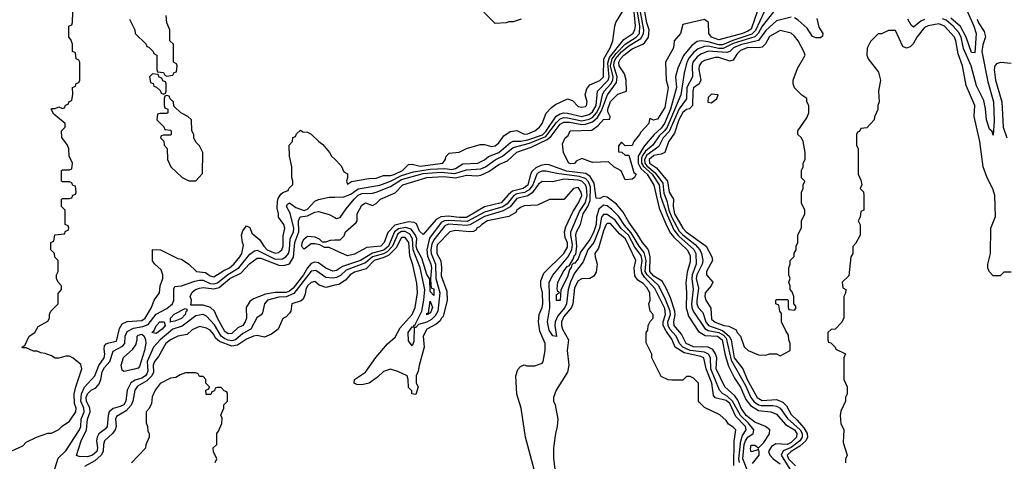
# Model space of a CAD drawing. Header units: inches. Extents: x 2380053 to 2584298, y 380219 to 546618.
# Tile 619 of 656: x 2528253 to 2533713, y 446856 to 449307. Entities that reach past the tile are written whole.
import ezdxf

# ---------------------------------------------------------------- set-up
doc = ezdxf.new("R2010")
doc.units = ezdxf.units.IN
doc.header["$MEASUREMENT"] = 0
doc.layers.add('C5424', color=7, linetype='Continuous')
doc.layers.add('C5434', color=7, linetype='Continuous')

msp = doc.modelspace()

# ---------------------------------------------------------------- linework, layer by layer
at = {"layer": 'C5424', "color": 2}
for points, elevation in [([(2528210, 446914), (2528270, 446942), (2528290, 446962), (2528346, 446990), (2528410, 447012), (2528430, 447012), (2528470, 447032), (2528488.9, 447051.1), (2528530, 447078), (2528565.2, 447130), (2528566, 447150), (2528556.9, 447176.9), (2528556.3, 447230), (2528564.5, 447270), (2528597.2, 447370), (2528592.7, 447392.7), (2528550, 447429.2), (2528530, 447439.3), (2528510, 447439.3), (2528470, 447428), (2528450, 447428.7), (2528430, 447442), (2528394, 447454), (2528370, 447458), (2528350, 447468), (2528330, 447468), (2528290, 447486), (2528270, 447486), (2528266, 447490), (2528282, 447498), (2528306, 447550), (2528338, 447570), (2528356.4, 447603.6), (2528410, 447634), (2528418, 447650), (2528418, 447670), (2528426, 447690), (2528466, 447730), (2528467.3, 447787.3), (2528486, 447810), (2528486, 447830), (2528466, 447850), (2528458, 447870), (2528458, 447890), (2528466, 447910), (2528466, 447970), (2528448.4, 447988.4), (2528446, 448010), (2528426, 448030), (2528426, 448070), (2528442, 448078), (2528447.3, 448112.7), (2528502, 448118), (2528507.3, 448132.7), (2528522, 448138), (2528526, 448150), (2528522, 448162), (2528506, 448170), (2528506, 448250), (2528486, 448270), (2528486, 448310), (2528490, 448314), (2528530, 448314), (2528542, 448318), (2528547.3, 448332.7), (2528562, 448338), (2528566, 448350), (2528562, 448382), (2528547.3, 448387.3), (2528542, 448402), (2528530, 448406), (2528490, 448406), (2528486, 448410), (2528486, 448470), (2528490, 448474), (2528530, 448474), (2528542, 448478), (2528546, 448510), (2528528.4, 448548.4), (2528526, 448590), (2528518, 448610), (2528487.3, 448652.7), (2528486, 448690), (2528506, 448710), (2528506, 448730), (2528443.1, 448783.1), (2528428, 448810), (2528430, 448814), (2528450, 448814), (2528470, 448822), (2528490, 448814), (2528502, 448818), (2528507.3, 448832.7), (2528522, 448838), (2528527.3, 448852.7), (2528542, 448858), (2528547.3, 448892.7), (2528546, 448930), (2528562, 448938), (2528567.3, 448952.7), (2528582, 448958), (2528586, 448970), (2528586, 449070), (2528582, 449082), (2528566, 449090), (2528562, 449122), (2528546, 449130), (2528546, 449170), (2528536.4, 449196.4), (2528526, 449210), (2528526, 449270), (2528542, 449278), (2528546, 449290), (2528547.3, 449347.3)], 34), ([(2528862, 449310), (2528892, 449250), (2528894, 449230), (2528954, 449170), (2528958, 449158), (2528970, 449154), (2528994, 449130), (2528998, 449118), (2529014, 449110), (2529014, 449030), (2529018, 449018), (2529050, 449014), (2529058, 448998), (2529070, 448994), (2529102, 448998), (2529110, 449014), (2529122, 449018), (2529126, 449050), (2529122, 449062), (2529106, 449070), (2529106, 449170), (2529086, 449190), (2529086, 449250), (2529068.4, 449288.4), (2529066, 449330)], 34), ([(2528440.4, 446790), (2528467.4, 446872.6), (2528510, 446914), (2528585.8, 447030), (2528592.2, 447050), (2528594.8, 447090), (2528611.3, 447130), (2528609, 447150), (2528593.2, 447190), (2528596.3, 447230), (2528613.1, 447266.9), (2528669.7, 447330), (2528691.7, 447388.3), (2528721, 447430), (2528726, 447450), (2528721.1, 447478.9), (2528723.3, 447496.7), (2528732.7, 447507.3), (2528746.7, 447513.3), (2528790, 447523.1), (2528807.1, 447592.9), (2528821.4, 447618.6), (2528850, 447632.4), (2528930, 447637), (2528949.5, 447650), (2528983.7, 447710), (2528999.3, 447750), (2529029.2, 447790), (2529032.7, 447830), (2529047.3, 447870), (2529047.6, 447890), (2529038.3, 447918.3), (2529002, 447950), (2528990, 447968), (2528988.9, 448031.1), (2529034, 448030), (2529130, 447982), (2529150, 447978), (2529192, 447950), (2529234, 447910), (2529282.8, 447902.8), (2529310, 447885.3), (2529330, 447880.4), (2529384.6, 447915.4), (2529416.9, 447930), (2529440.5, 447950), (2529473.3, 447990), (2529484.2, 448010), (2529494.6, 448054.6), (2529488, 448070), (2529484, 448110), (2529490, 448134), (2529510, 448162), (2529530, 448154), (2529541.4, 448121.4), (2529584.7, 448084.7), (2529606.7, 448050), (2529626, 448030), (2529670, 448011.8), (2529690, 448015.3), (2529698.2, 448021.8), (2529707.6, 448030), (2529714.5, 448050), (2529713.5, 448106.5), (2529723.7, 448150), (2529717.2, 448170), (2529688.7, 448210), (2529688.7, 448230), (2529680.1, 448260.1), (2529682.5, 448297.5), (2529686.3, 448313.7), (2529702, 448338), (2529712.9, 448347.1), (2529742, 448358), (2529746, 448370), (2529767.3, 448392.7), (2529768, 448410), (2529762, 448430), (2529762, 448490), (2529748.7, 448550), (2529748, 448610), (2529766, 448630), (2529767.3, 448652.7), (2529782, 448658), (2529787.3, 448672.7), (2529810, 448694), (2529823.6, 448683.6), (2529850, 448682), (2529870, 448672), (2529912, 448630), (2529934.4, 448614.4), (2529972, 448570), (2529982, 448550), (2530000, 448531.6)], 30), ([(2530000, 447873.5), (2529990, 447871.5), (2529950, 447875.8), (2529894.8, 447914.8), (2529870, 447911.6), (2529772.7, 447787.3), (2529731.2, 447768.8), (2529690, 447767.4), (2529626.7, 447750), (2529610.3, 447730), (2529599.5, 447680.5), (2529591.7, 447668.3), (2529568.8, 447651.2), (2529534.3, 447590), (2529490, 447565), (2529450, 447529.8), (2529430, 447524.3), (2529410, 447528), (2529390, 447535.4), (2529370, 447549.8), (2529333, 447613), (2529290, 447662), (2529270, 447670.9), (2529230, 447662.4), (2529153.5, 447606.5), (2529102.6, 447590), (2529032.8, 447530), (2528994.9, 447490), (2528960.9, 447410), (2528964.2, 447355.8), (2528958.3, 447341.7), (2528950, 447329.8), (2528930, 447317.7), (2528893, 447307), (2528869.3, 447290.7), (2528850.1, 447249.9), (2528841.8, 447190), (2528831.4, 447170), (2528810, 447159.3), (2528771, 447149), (2528750.3, 447130), (2528743.6, 447110), (2528738.3, 447050), (2528730, 447036.2), (2528691.4, 447008.6), (2528682, 446990), (2528679.6, 446970), (2528684, 446930), (2528680.3, 446910), (2528656.4, 446890), (2528630, 446880.5), (2528583.2, 446883.2), (2528569, 446889), (2528594, 446970), (2528623.5, 447030), (2528629.8, 447090), (2528644.8, 447130), (2528643.1, 447150), (2528622.9, 447190), (2528621.1, 447210), (2528629.3, 447230.7), (2528650, 447250.3), (2528675.5, 447264.5), (2528694.8, 447285.2), (2528703.8, 447310), (2528710, 447352.7), (2528722.9, 447377.1), (2528753.5, 447410), (2528772.5, 447467.5), (2528824.2, 447495.8), (2528837.2, 447510), (2528837.8, 447550), (2528850, 447576.5), (2528885.2, 447594.8), (2528936.1, 447603.9), (2528965.4, 447614.6), (2529010, 447672.4), (2529070, 447703.7), (2529101.3, 447730), (2529108.3, 447750), (2529107.2, 447812.8), (2529113.6, 447826.4), (2529150, 447829.1), (2529224.2, 447855.8), (2529250, 447860.5), (2529270, 447860.2), (2529310, 447843.2), (2529330, 447840.5), (2529350, 447847.2), (2529406.6, 447893.4), (2529467.7, 447930), (2529530, 448006.3), (2529555.3, 448024.7), (2529570, 448027.3), (2529670, 447978.4), (2529710, 447979.7), (2529729.9, 447990.1), (2529743.8, 448010), (2529749.8, 448030), (2529753.8, 448090), (2529770.6, 448130), (2529773.3, 448150), (2529753, 448233), (2529733.6, 448270), (2529737.5, 448282.5), (2529748.7, 448290), (2529784, 448264), (2529830, 448247), (2529850, 448254.9), (2529890, 448298.7), (2529910, 448308.7), (2529970, 448322), (2530000, 448322.3)], 26), ([(2530000, 447913.1), (2529990, 447911.6), (2529950, 447927.8), (2529910, 447956.9), (2529890, 447961.1), (2529870, 447954.3), (2529850, 447929.7), (2529827.8, 447890), (2529770, 447816.8), (2529750, 447800.2), (2529730, 447792.1), (2529670, 447793.2), (2529616.8, 447783.2), (2529550, 447757.6), (2529530, 447742.9), (2529508.8, 447710), (2529510.2, 447650), (2529503.1, 447630), (2529490.3, 447610), (2529463.4, 447596.6), (2529430, 447564.7), (2529410, 447564), (2529390, 447576.2), (2529349.7, 447650), (2529333.3, 447690), (2529312, 447710), (2529270, 447722.6), (2529203.1, 447723.1), (2529205.2, 447750), (2529199, 447770), (2529210, 447794.8), (2529229, 447810), (2529250, 447817.1), (2529270, 447820.3), (2529330, 447813.5), (2529359.3, 447820.7), (2529417.7, 447870), (2529479.2, 447900.8), (2529530, 447952.8), (2529570, 447983.7), (2529590, 447983.6), (2529690, 447943.5), (2529717.4, 447942.6), (2529750, 447951.7), (2529771.9, 447988.1), (2529778.8, 448070), (2529801, 448130), (2529799.2, 448190), (2529807.7, 448212.3), (2529850, 448217.2), (2529890, 448238.3), (2529910, 448242), (2529970, 448225.5), (2530000, 448208.6)], 22), ([(2530000, 448028), (2529970, 448042), (2529943.1, 448043.1), (2529918, 448058), (2529890, 448062), (2529870, 448062), (2529830, 448034), (2529821.5, 448041.5), (2529817.2, 448050), (2529819.5, 448070), (2529830, 448090.7), (2529850, 448106), (2529890, 448102), (2529914, 448090), (2529930, 448074), (2529950, 448074), (2529976.4, 448083.6), (2530000, 448084.1)], 18), ([(2530000, 447832.5), (2529950, 447820.9), (2529913.3, 447833.3), (2529890, 447854), (2529870, 447849), (2529850, 447829), (2529839.1, 447810), (2529836.8, 447783.2), (2529824.5, 447755.5), (2529813.4, 447746.6), (2529762, 447730), (2529756, 447690), (2529750, 447678), (2529730, 447658), (2529711.6, 447648.4), (2529686.8, 447590), (2529650, 447560.9), (2529610, 447545.2), (2529570, 447553.6), (2529550, 447549.6), (2529510, 447533.5), (2529460.2, 447499.8), (2529430, 447495.2), (2529360.3, 447520.3), (2529339.3, 447539.3), (2529330, 447559.5), (2529310, 447582.9), (2529290, 447594), (2529250, 447604), (2529210, 447585.2), (2529181.1, 447558.9), (2529130, 447549.5), (2529090, 447529.7), (2529064, 447510), (2529022.6, 447437.4), (2529000.3, 447410), (2528994, 447390), (2528995.4, 447350), (2528985.4, 447330), (2528958.3, 447301.7), (2528907, 447273), (2528891.7, 447250), (2528880.7, 447190), (2528872.2, 447167.8), (2528843.4, 447136.6), (2528790, 447103.7), (2528784.7, 447090), (2528787.8, 447050), (2528783.1, 447030), (2528768.8, 447010), (2528724.4, 446970), (2528718.2, 446950), (2528715.4, 446910), (2528704.7, 446890), (2528670, 446859.3), (2528613, 446827)], 30), ([(2529338, 446850), (2529346, 446870), (2529328.4, 446908.4), (2529326, 446930), (2529346, 446950), (2529346, 447010), (2529356.4, 447023.6), (2529374.6, 447065.4), (2529375.3, 447095.3), (2529368, 447112), (2529386, 447150), (2529386, 447170), (2529406, 447190), (2529406, 447230), (2529402, 447242), (2529387.3, 447247.3), (2529370, 447266), (2529350, 447266), (2529338, 447262), (2529332.7, 447247.3), (2529318, 447242), (2529312.7, 447227.3), (2529287.3, 447227.3), (2529286, 447250), (2529302, 447258), (2529306, 447270), (2529286, 447290), (2529286, 447310), (2529270, 447326), (2529250, 447326), (2529242, 447342), (2529230, 447346), (2529172.7, 447347.3), (2529143.6, 447336.4), (2529119.6, 447320.4), (2529090, 447318), (2529031.6, 447288.4), (2529004.7, 447250), (2528987.1, 447212.9), (2528983.6, 447176.4), (2528971.6, 447148.4), (2528954, 447130), (2528954, 447070), (2528962, 447050), (2528963.6, 447023.6), (2528972, 447010), (2528972, 446990), (2528952.7, 446947.3), (2528951.6, 446928.4), (2528872.7, 446847.3)], 34)]:
    msp.add_lwpolyline(points, dxfattribs=dict(at, elevation=elevation))
for points, elevation in [([(2528990, 449006), (2528974, 448990), (2528978, 448958), (2528992.7, 448952.7), (2528998, 448938), (2529012.7, 448932.7), (2529032.7, 448912.7), (2529038, 448898), (2529050, 448894), (2529062, 448898), (2529066, 448910), (2529066, 448950), (2529062, 448962), (2529047.3, 448967.3), (2529042, 448982), (2529027.3, 448987.3), (2529022, 449002)], 34), ([(2529070, 448886), (2529058, 448882), (2529054, 448870), (2529054, 448830), (2529058, 448818), (2529074, 448810), (2529074, 448790), (2529070, 448786), (2529030, 448786), (2529018, 448782), (2529014, 448750), (2529052.7, 448712.7), (2529058, 448698), (2529090, 448694), (2529094, 448690), (2529094, 448670), (2529090, 448666), (2529050, 448666), (2529038, 448662), (2529034, 448650), (2529052.7, 448632.7), (2529054, 448610), (2529071.6, 448591.6), (2529072, 448530), (2529092, 448490), (2529154, 448430), (2529191.6, 448411.6), (2529230, 448412), (2529267.3, 448452.7), (2529268, 448570), (2529250, 448606), (2529230, 448626), (2529218, 448650), (2529218, 448670), (2529208, 448690), (2529206, 448750), (2529186, 448770), (2529146, 448790), (2529107.3, 448827.3), (2529106, 448850), (2529087.3, 448867.3), (2529082, 448882)], 34), ([(2529090, 447629.7), (2529086, 447630), (2529089.2, 447630.8), (2529089.6, 447650), (2529110, 447671.8), (2529170, 447704.7), (2529179.8, 447699.8), (2529181, 447690), (2529174.6, 447685.4), (2529170.4, 447670), (2529150, 447648.5), (2529112.9, 447632.9)], 22), ([(2529010, 447564.7), (2528985.2, 447570), (2528998.9, 447581.1), (2529010, 447606.8), (2529029.6, 447630), (2529054, 447630), (2529059.1, 447610), (2529043, 447590)], 22), ([(2528830, 447354), (2528820.9, 447360.9), (2528815.1, 447390), (2528828, 447432), (2528880.9, 447479.1), (2528897.2, 447502.8), (2528905.1, 447530), (2528905.1, 447550), (2528910, 447555.5), (2528930, 447560.7), (2528942.8, 447550), (2528950.5, 447530.5), (2528951.9, 447511.9), (2528944.6, 447470), (2528917.7, 447382.3), (2528910, 447372.7), (2528890, 447367)], 22)]:
    msp.add_lwpolyline(points, close=True, dxfattribs=dict(at, elevation=elevation))
at = {"layer": 'C5434', "color": 2}
for points, elevation in [([(2530000, 448531.6), (2530035.3, 448495.3), (2530050, 448462), (2530070, 448452), (2530071.6, 448428.4), (2530066, 448410), (2530070, 448394), (2530092.3, 448407.7), (2530190, 448425.3), (2530230, 448427.4), (2530270, 448441.7), (2530310, 448442.2), (2530330, 448447.2), (2530375.8, 448470), (2530410, 448503.1), (2530430, 448504.9), (2530473.1, 448493.1), (2530599, 448510), (2530611.9, 448528.1), (2530617.2, 448550), (2530635.1, 448564.9), (2530690, 448571.3), (2530730, 448591.3), (2530806.3, 448613.7), (2530830, 448613.4), (2530870, 448602), (2530890, 448605.7), (2530910, 448623), (2530937.1, 448662.9), (2530973.3, 448686.7), (2531010, 448690.7), (2531050, 448670.7), (2531070, 448673), (2531109, 448690), (2531135.1, 448710), (2531150, 448731.3), (2531171.9, 448788.1), (2531201.6, 448818.4), (2531224.8, 448835.2), (2531290, 448866.8), (2531318, 448858), (2531350, 448824.9), (2531370, 448820.5), (2531390, 448825.5), (2531396, 448830), (2531399.3, 448850), (2531389.2, 448890), (2531397.6, 448922.4), (2531415.3, 448944.7), (2531470, 448969.1), (2531490.8, 448990), (2531491.7, 449090), (2531527.6, 449150), (2531542.7, 449190), (2531552.3, 449270), (2531559.3, 449290), (2531619, 449390)], 30), ([(2532441, 449359), (2532370, 449271.1), (2532348.8, 449230), (2532329.2, 449210.8), (2532210, 449173.6), (2532153.2, 449146.8), (2532130, 449147.2), (2532070, 449159.3), (2532050, 449157.3), (2532014.6, 449145.4), (2531990, 449125.3), (2531965.4, 449094.6), (2531953.2, 449070), (2531938.5, 449010), (2531918.4, 448890), (2531842.5, 448710), (2531828.6, 448690), (2531798.8, 448661.2), (2531763.2, 448610), (2531723.4, 448576.6), (2531706.3, 448553.7), (2531701.5, 448538.5), (2531701.8, 448510), (2531711.9, 448491.9), (2531760.4, 448450), (2531799.8, 448390), (2531807.2, 448327.2), (2531843.3, 448223.3), (2531881.2, 448141.2), (2531907.1, 448107.1), (2531991.7, 448031.7), (2532003.2, 448010), (2532003.5, 447950), (2531981.6, 447890), (2531979.2, 447870), (2531987, 447810), (2531978.4, 447730), (2531980.2, 447710), (2531988.4, 447690), (2532052.2, 447592.2), (2532070, 447581.5), (2532130.4, 447570.4), (2532155.9, 447555.9), (2532170, 447538.8), (2532197.5, 447417.5), (2532276.9, 447276.9), (2532307.8, 447210), (2532325.8, 447185.8), (2532349.6, 447169.6), (2532365.4, 447165.4), (2532430, 447165.5), (2532450, 447161.8), (2532470, 447151.1), (2532510, 447093.2), (2532580.4, 447030), (2532591.4, 447010), (2532592.7, 446990), (2532579.4, 446970), (2532530, 446931.7), (2532486.2, 446913.8), (2532475.8, 446890), (2532576, 446730)], 22), ([(2533503.6, 449363.6), (2533543.5, 449270), (2533557.1, 449230), (2533550, 449122), (2533530, 449125.1), (2533501.4, 449210), (2533470, 449268.5), (2533415.4, 449315.4)], 22), ([(2530000, 448084.1), (2530030, 448084.7), (2530052.3, 448107.7), (2530059, 448130), (2530119.5, 448180.5), (2530125.2, 448190), (2530124.5, 448230), (2530150, 448277.3), (2530170, 448290.5), (2530210, 448276), (2530230, 448286.8), (2530254, 448310), (2530334.9, 448345.1), (2530377, 448390), (2530510, 448430.9), (2530603.8, 448436.2), (2530670, 448429.2), (2530730, 448442.9), (2530790, 448440.3), (2530810, 448444), (2530855.4, 448464.6), (2530910, 448503.2), (2530957.4, 448522.6), (2531010, 448572.1), (2531090, 448599), (2531178.8, 448641.2), (2531199.4, 448660.6), (2531250, 448727.3), (2531270, 448738.4), (2531302.1, 448737.9), (2531370, 448724.7), (2531390, 448726.1), (2531430, 448739.8), (2531457, 448763), (2531479.3, 448800.7), (2531512.3, 448890), (2531562.1, 448957.9), (2531565.3, 448990), (2531546.9, 449050), (2531548.7, 449070), (2531557.1, 449090), (2531590, 449128.2), (2531630, 449162.2), (2531698.1, 449201.9), (2531712.8, 449227.2), (2531713.9, 449250), (2531696, 449350)], 18), ([(2530000, 448322.3), (2530050, 448322.8), (2530090, 448339.2), (2530130, 448368.6), (2530250, 448387.8), (2530310, 448410.1), (2530370, 448441.4), (2530437, 448463), (2530530, 448477.8), (2530610, 448480.7), (2530650, 448476), (2530670, 448481.6), (2530710, 448506.9), (2530792.7, 448510), (2530830, 448528.9), (2530853.2, 448546.8), (2530910, 448570.2), (2530974.1, 448625.9), (2530990, 448632.3), (2531032.8, 448632.8), (2531070, 448639.3), (2531151.6, 448668.4), (2531170, 448685.8), (2531228.7, 448771.3), (2531250, 448784.6), (2531270, 448789.4), (2531290, 448787.9), (2531370, 448769.5), (2531410, 448780.2), (2531430, 448794.7), (2531449.8, 448830), (2531457.8, 448910), (2531516.1, 448970), (2531521.3, 448990), (2531514.4, 449065.6), (2531523.5, 449096.5), (2531603.6, 449196.4), (2531652.2, 449230), (2531664, 449250), (2531667.1, 449272.9), (2531660.4, 449350)], 26), ([(2530000, 448208.6), (2530010, 448203), (2530030, 448208), (2530062.7, 448257.3), (2530108.4, 448310), (2530130, 448332.3), (2530150, 448342.9), (2530210, 448343.8), (2530230, 448349.2), (2530310, 448381), (2530370, 448419.8), (2530490, 448452.9), (2530590, 448460.6), (2530666.7, 448453.3), (2530730, 448474.2), (2530810, 448479.4), (2530836.9, 448490), (2530890, 448528.4), (2530930.4, 448549.6), (2530990, 448597.8), (2531079.4, 448620.6), (2531170, 448658.2), (2531230, 448736.8), (2531250, 448755.9), (2531270, 448762.9), (2531290, 448761.9), (2531370, 448745.6), (2531410, 448754.2), (2531430, 448764.2), (2531451.3, 448788.7), (2531471.3, 448828.7), (2531484.7, 448890), (2531494.3, 448910), (2531530.5, 448950), (2531541.3, 448970), (2531543.1, 448990), (2531529.9, 449050), (2531538.8, 449090), (2531560.3, 449119.7), (2531609.9, 449170.1), (2531671.4, 449208.6), (2531689.8, 449230), (2531691.8, 449270), (2531679.1, 449350)], 22), ([(2531034, 449310), (2530990, 449295.3), (2530965.4, 449294.6), (2530950, 449288.7), (2530890, 449286), (2530827.3, 449347.3)], 30), ([(2532344.6, 449355.4), (2532310, 449254.3), (2532290, 449242.2), (2532261.6, 449230), (2532130, 449195.1), (2532089.6, 449210), (2532074.5, 449230), (2532072.3, 449290), (2532050, 449307), (2531930, 449279), (2531917.3, 449230), (2531882.8, 449190), (2531879.1, 449150), (2531833.4, 449070), (2531837.6, 448970), (2531848.2, 448930), (2531830, 448819.3), (2531790, 448755.3), (2531768.4, 448748.4), (2531750, 448758), (2531745.4, 448754.6), (2531742, 448730), (2531696.8, 448683.2), (2531690, 448668.7), (2531658, 448630), (2531650, 448608), (2531610, 448606), (2531590, 448626), (2531572.7, 448607.3), (2531574, 448574), (2531592, 448572), (2531610, 448554), (2531630, 448554), (2531658, 448458), (2531670.7, 448450), (2531662, 448430), (2531650, 448422), (2531610, 448418), (2531588.4, 448468.4), (2531548, 448490), (2531518, 448518), (2531430, 448514), (2531370, 448535.3), (2531338, 448522), (2531330, 448509.2), (2531310, 448506), (2531298, 448510), (2531268.4, 448568.4), (2531263.1, 448616.9), (2531278, 448650), (2531295.3, 448664.7), (2531306, 448690), (2531426.3, 448693.7), (2531460.5, 448719.5), (2531490, 448753.4), (2531526, 448754), (2531528, 448770), (2531515.1, 448795.1), (2531515.1, 448810), (2531530, 448852.2), (2531570, 448893.4), (2531618, 448910), (2531615.3, 448970), (2531606.2, 449006.2), (2531576.9, 449050), (2531575.4, 449070), (2531584.1, 449090), (2531603.1, 449110), (2531650, 449144.6), (2531709.2, 449170.8), (2531720.3, 449179.7), (2531739.2, 449210), (2531743.1, 449250), (2531730, 449289.4), (2531720.3, 449350)], 14), ([(2532381.6, 449350), (2532333.4, 449246.6), (2532313.3, 449226.7), (2532208.1, 449191.9), (2532150, 449166.4), (2532130, 449166.1), (2532070, 449184.1), (2532031.1, 449188.9), (2532010, 449185.1), (2531977.9, 449162.1), (2531933.1, 449106.9), (2531903.1, 449036.9), (2531890.2, 448990), (2531895, 448930), (2531861.5, 448810), (2531828.5, 448730), (2531810, 448703.7), (2531771.1, 448670), (2531716.1, 448603.9), (2531683, 448550), (2531682.5, 448510), (2531691.1, 448491.1), (2531699, 448479), (2531733.2, 448450), (2531770, 448388), (2531799.9, 448259.9), (2531841.6, 448161.6), (2531862.1, 448122.1), (2531879.6, 448099.6), (2531953.8, 448030), (2531970, 447998.8), (2531970, 447962), (2531955.1, 447904.9), (2531947.1, 447847.1), (2531951.2, 447790), (2531948.1, 447708.1), (2531961.3, 447661.3), (2532016.4, 447576.4), (2532054.2, 447554.2), (2532122, 447550), (2532147.6, 447530), (2532164.2, 447444.2), (2532183.9, 447383.9), (2532216.7, 447316.7), (2532250, 447267.7), (2532278.9, 447198.9), (2532305, 447165), (2532350, 447138.8), (2532418, 447130), (2532450, 447117), (2532499.7, 447059.7), (2532548.5, 447030), (2532561.8, 447010), (2532559.6, 446990), (2532530, 446960.4), (2532509.1, 446949.1), (2532446.6, 446953.4), (2532422.6, 446937.4), (2532404.7, 446910), (2532413, 446890), (2532430.3, 446870.3), (2532470, 446842.4)], 18), ([(2532530, 449320.7), (2532450, 449300.4), (2532390, 449246.4), (2532349.5, 449190.5), (2532250, 449166.1), (2532211.7, 449150), (2532190, 449130.8), (2532175, 449125), (2532070, 449132.1), (2532030, 449115), (2532010, 449100.4), (2531985.8, 449070), (2531981.1, 449050), (2531983.6, 448990), (2531953.1, 448930), (2531950, 448867.6), (2531910, 448812.4), (2531853.6, 448686.4), (2531821.1, 448650), (2531796.9, 448603.1), (2531730, 448554.9), (2531718.3, 448530), (2531720.3, 448510), (2531730, 448496.3), (2531777.4, 448457.4), (2531819.4, 448399.4), (2531824.7, 448344.7), (2531841.5, 448301.5), (2531853.4, 448250), (2531869.4, 448209.4), (2531910, 448133.2), (2531930, 448112.3), (2531998.4, 448058.4), (2532024.3, 448030), (2532033.8, 448010), (2532041.1, 447970), (2532037.5, 447950), (2532007.5, 447890), (2532004.8, 447870), (2532016.4, 447816.4), (2532008.6, 447748.6), (2532008.6, 447730), (2532016, 447710), (2532040.8, 447680.8), (2532058.6, 447630), (2532072.4, 447610), (2532150, 447581.7), (2532187.1, 447550), (2532197.5, 447530), (2532215, 447430), (2532263.6, 447370), (2532287.6, 447310), (2532342.4, 447210), (2532370, 447193.8), (2532450, 447199), (2532484.2, 447184.2), (2532504.2, 447164.2), (2532530, 447115.8), (2532564.5, 447084.5), (2532601.5, 447041.5), (2532618.9, 447010), (2532621.5, 446990), (2532611.4, 446970), (2532579.6, 446940.4), (2532530.3, 446910), (2532508.5, 446890), (2532515.9, 446870), (2532554.2, 446830)], 26), ([(2532673.8, 449313.8), (2532685.2, 449265.2), (2532706, 449230), (2532704.7, 449215.3), (2532694.4, 449205.6), (2532670, 449206), (2532650, 449214), (2532618.9, 449258.9), (2532570, 449304.5), (2532550, 449317.6)], 26), ([(2533270, 449307), (2533250, 449297.7), (2533210, 449265.6), (2533196.6, 449276.6), (2533178.4, 449310)], 26), ([(2533562.8, 449310), (2533570, 449288.2), (2533600.5, 449240.5), (2533608.3, 449211.7), (2533592.8, 449167.2), (2533587.9, 449130), (2533620.9, 448960.9), (2533653.2, 448850), (2533656.9, 448743.1), (2533650, 448666), (2533645.6, 448685.6), (2533630, 448699), (2533614, 448750), (2533608.3, 448811.7), (2533598.4, 448858.4), (2533558.6, 448938.6), (2533528.9, 449050), (2533487.3, 449147.3), (2533473.2, 449210), (2533457.9, 449237.9), (2533429.8, 449270), (2533390, 449303), (2533370, 449310.9)], 26), ([(2533750, 447906), (2533710, 447906), (2533690, 447886), (2533650, 447886), (2533628.4, 447908.4), (2533622, 447930), (2533622, 447950), (2533635.3, 448010), (2533638, 448150), (2533664.7, 448215.3), (2533659.5, 448330), (2533650, 448362), (2533614.9, 448434.9), (2533595.1, 448490), (2533576.2, 448630), (2533545.1, 448770), (2533549.4, 448830), (2533500.8, 448940.8), (2533481.6, 449050), (2533456.4, 449116.4), (2533444, 449190), (2533436.4, 449210), (2533381.6, 449270), (2533350, 449283.1), (2533290, 449272.8), (2533270, 449263.5), (2533227.2, 449210), (2533207, 449173), (2533190, 449156), (2533170, 449149), (2533150, 449158), (2533110, 449246), (2533070, 449246), (2533031.6, 449228.4), (2533012.7, 449227.3), (2532970, 449186), (2532951.6, 449148.4), (2532951.3, 449110), (2532958, 449090), (2533014.4, 449014.4), (2533026, 448970), (2533016, 448910), (2533018, 448850), (2533011.3, 448830), (2533011.1, 448808.9), (2532992.7, 448767.3), (2532992, 448750), (2532950, 448706), (2532918, 448702), (2532910, 448686), (2532898, 448682), (2532894, 448670), (2532894, 448610), (2532902, 448590), (2532902, 448450), (2532916.9, 448416.9), (2532922, 448390), (2532914, 448370), (2532931.3, 448351.3), (2532934, 448330), (2532934, 448250), (2532918, 448242), (2532914, 448210), (2532902, 448190), (2532912.7, 448167.3), (2532914, 448110), (2532890, 448066), (2532872.7, 448047.3), (2532872, 448010), (2532862, 447990), (2532850, 447886), (2532814, 447850), (2532818, 447818), (2532834, 447810), (2532831.6, 447788.4), (2532822, 447770), (2532822, 447650), (2532810, 447626), (2532774, 447590), (2532752.7, 447587.3), (2532734, 447570), (2532734, 447530), (2532738, 447518), (2532750, 447514), (2532774, 447490), (2532778, 447478), (2532831.6, 447451.6), (2532822, 447430), (2532822, 447310), (2532842, 447270), (2532842, 447230), (2532832, 447210), (2532832, 447190), (2532805.4, 447134.6), (2532802, 447110), (2532805.4, 447065.4), (2532822, 447030), (2532819.6, 446959.6), (2532842, 446890), (2532832.7, 446867.3), (2532831.6, 446848.4)], 30), ([(2533750, 449064), (2533691.1, 449068.9), (2533670, 449062), (2533661, 449050), (2533657.3, 449030), (2533663.7, 448970), (2533699.5, 448850), (2533706.3, 448710), (2533726.7, 448650)], 30), ([(2532315.6, 446844.4), (2532352.7, 446890), (2532354, 446910), (2532350, 446926), (2532342, 446918), (2532310, 446908), (2532306, 446926), (2532310, 446944.7), (2532330, 446944.7), (2532350, 446931), (2532379.3, 446960.7), (2532411.5, 447008.5), (2532412, 447030), (2532389, 447050), (2532330, 447073.7), (2532281.8, 447110), (2532254.5, 447150), (2532236, 447196), (2532218.8, 447218.8), (2532164, 447270), (2532115.1, 447370), (2532118, 447430), (2532111.8, 447451.8), (2532095.8, 447475.8), (2532070, 447488.9), (2531990, 447492), (2531948.6, 447510), (2531922.3, 447562.3), (2531882.7, 447610), (2531881, 447630), (2531888.4, 447670), (2531885.7, 447690), (2531862.3, 447762.3), (2531837.4, 447817.4), (2531815, 447855), (2531770, 447883.2), (2531746.4, 447910), (2531748.6, 447990), (2531742.5, 448022.5), (2531735.4, 448035.4), (2531705.8, 448070), (2531677.6, 448117.6), (2531630, 448183), (2531598.7, 448238.7), (2531563.3, 448283.3), (2531510, 448322), (2531490, 448325.7), (2531470, 448314.7), (2531450, 448316), (2531438.5, 448398.5), (2531416.8, 448436.8), (2531393.1, 448453.1), (2531285.6, 448465.6), (2531190, 448501.1), (2531170, 448502.3), (2531143.1, 448496.9), (2531116, 448484), (2531094.7, 448465.3), (2531085.6, 448450), (2531070, 448388.8), (2531044.9, 448370), (2530985.5, 448354.5), (2530963.6, 448336.4), (2530923.7, 448290), (2530830, 448267.2), (2530730, 448208.6), (2530690, 448208.7), (2530630, 448217), (2530587.6, 448212.4), (2530561.7, 448198.3), (2530490, 448114), (2530470, 448133.2), (2530453.3, 448173.3), (2530440.7, 448180.7), (2530410, 448184.4), (2530334, 448166), (2530294.9, 448125.1), (2530274.3, 448070), (2530255.5, 448050), (2530178, 448042), (2530110, 448005.2), (2530070, 447995.3), (2530000, 448028)], 18), ([(2532294.4, 446790), (2532262.1, 446870), (2532271.1, 446948.9), (2532277.5, 446970), (2532290, 446990.2), (2532319.7, 447010), (2532323.5, 447030), (2532292.9, 447070), (2532250.5, 447110), (2532206.4, 447190), (2532176.9, 447216.9), (2532150, 447231.8), (2532132.7, 447250), (2532084.7, 447370), (2532083.4, 447430), (2532072.9, 447450), (2532050, 447460.8), (2531970, 447471.7), (2531929.5, 447489.5), (2531911.4, 447510), (2531893.8, 447550), (2531858, 447590), (2531848, 447610), (2531846.7, 447630), (2531861.4, 447670), (2531860.2, 447690), (2531834.6, 447754.6), (2531796.8, 447830), (2531732.5, 447890), (2531721.5, 447910), (2531726, 447970), (2531715.4, 448015.4), (2531687.2, 448050), (2531643.3, 448123.3), (2531606.4, 448166.4), (2531574.6, 448214.6), (2531535.1, 448255.1), (2531510, 448273.1), (2531490, 448277.2), (2531465.3, 448254.7), (2531451.3, 448210), (2531449.5, 448170), (2531434.2, 448125.8), (2531414, 448086), (2531363, 448017), (2531350, 447979.5), (2531330, 447954.5), (2531324.5, 447955.5), (2531314.7, 447945.3), (2531310.5, 447930.5), (2531301.1, 447918.9), (2531290, 447879.5), (2531253.3, 447806.7), (2531250, 447749.2), (2531230, 447748.7), (2531230, 447782), (2531246, 447790), (2531238, 447798), (2531233.6, 447813.6), (2531236.9, 447850), (2531270, 447912.2), (2531290, 447938.4), (2531299.3, 447940.7), (2531322.5, 447977.5), (2531330, 447999.3), (2531336.6, 448003.4), (2531343.4, 448050), (2531336.8, 448110), (2531340.3, 448130), (2531362.3, 448170), (2531378.4, 448230), (2531403.6, 448270), (2531416.7, 448303.3), (2531418.3, 448378.3), (2531406.5, 448406.5), (2531390, 448425.2), (2531356.2, 448436.2), (2531232.4, 448452.4), (2531170, 448466.2), (2531150, 448465.8), (2531130, 448459.3), (2531120.2, 448450), (2531098.3, 448390), (2531077.9, 448362.1), (2531052.9, 448347.1), (2531010, 448339.3), (2530993.2, 448330), (2530956.1, 448283.9), (2530932.6, 448267.4), (2530830, 448238.1), (2530734, 448186), (2530630, 448193.1), (2530609.6, 448190.4), (2530590, 448181), (2530525.5, 448094.5), (2530510.7, 448030), (2530514.4, 447994.4), (2530533.6, 447950), (2530537.1, 447930), (2530531.1, 447871.1), (2530532.2, 447832.2), (2530536.9, 447816.9), (2530550, 447813.4), (2530550, 447775.3), (2530530, 447798), (2530527.2, 447867.2), (2530510, 447893.2), (2530483.6, 447983.6), (2530456.5, 448030), (2530451.9, 448050), (2530454.5, 448090), (2530448.6, 448110), (2530424.7, 448144.7), (2530392.9, 448152.9), (2530353.6, 448146.4), (2530332.2, 448130), (2530298.1, 448050), (2530272.5, 448027.5), (2530208.7, 448011.3), (2530142.6, 447970), (2530042.6, 447937.4), (2530010, 447914.7), (2530000, 447913.1)], 22), ([(2532244.3, 446850), (2532239.9, 446870), (2532250.9, 446969.1), (2532260.6, 446999.4), (2532280.9, 447030), (2532278, 447050), (2532224.2, 447104.2), (2532190, 447175.9), (2532170, 447193.3), (2532110, 447208.5), (2532100.6, 447220.6), (2532091.9, 447290), (2532059.5, 447370), (2532046.6, 447430), (2532030, 447438), (2531938.2, 447458.2), (2531888.5, 447490), (2531870, 447534.3), (2531837.4, 447577.4), (2531821.7, 447610), (2531820.6, 447630), (2531834.3, 447670), (2531830, 447703.6), (2531775.1, 447815.1), (2531717.5, 447877.5), (2531702, 447902), (2531699.3, 447930), (2531705.5, 447970), (2531698.5, 447998.5), (2531664.1, 448044.1), (2531629.1, 448110), (2531588.6, 448148.6), (2531554.7, 448194.7), (2531510, 448224.7), (2531490, 448226.3), (2531479.1, 448210), (2531467.3, 448150), (2531436.8, 448070), (2531404, 448030), (2531377.9, 447962.1), (2531330, 447899.1), (2531307.7, 447852.3), (2531294.4, 447810), (2531286, 447730), (2531276.3, 447710), (2531236.4, 447663.6), (2531221.5, 447630), (2531220.3, 447610), (2531230, 447548), (2531210, 447552.7), (2531190, 447583.7), (2531180.4, 447630), (2531193, 447707), (2531188.8, 447850), (2531210, 447888.8), (2531292.1, 447987.9), (2531315, 448030), (2531319.1, 448059.1), (2531308.4, 448110), (2531309.1, 448130), (2531358, 448242), (2531390, 448291.8), (2531399.6, 448330), (2531396, 448376), (2531390, 448390.8), (2531370.8, 448410), (2531350, 448416.7), (2531270, 448420.7), (2531210, 448407.1), (2531150, 448407.8), (2531130, 448393.3), (2531095.2, 448344.8), (2531070.1, 448329.9), (2531010, 448314), (2530972.5, 448267.5), (2530934.3, 448245.7), (2530830, 448215), (2530750, 448168.4), (2530730, 448164.4), (2530630, 448172), (2530610, 448163.1), (2530550, 448084.7), (2530539.4, 448060.6), (2530533.4, 448030), (2530535, 448010), (2530559.5, 447950), (2530561, 447870), (2530583.7, 447790), (2530571, 447690), (2530557.2, 447662.8), (2530536.8, 447643.2), (2530510, 447628.5), (2530464.7, 447615.3), (2530450, 447599.3), (2530441.4, 447598.6), (2530439.3, 447520.7), (2530430, 447497.2), (2530410, 447525.2), (2530406.4, 447570), (2530430, 447602), (2530438.6, 447601.4), (2530439.3, 447610), (2530445.6, 447614.4), (2530482.7, 447690), (2530495, 447750), (2530498.9, 447810), (2530473.5, 447930), (2530435.6, 448030), (2530430.8, 448090.8), (2530415.9, 448115.9), (2530390, 448131), (2530370, 448131.9), (2530350, 448118.2), (2530320.7, 448050), (2530290, 448018.3), (2530270, 448006.6), (2530210, 447990.9), (2530170, 447957.7), (2530063.9, 447916.1), (2530032.2, 447887.8), (2530010, 447875.4), (2530000, 447873.5)], 26), ([(2531106.6, 446810), (2531058, 446990), (2531033.2, 447150), (2531009.1, 447229.1), (2531004, 447330), (2531014.6, 447365.4), (2531030, 447382), (2531050, 447391.3), (2531066, 447386), (2531110, 447386), (2531150, 447401), (2531156, 447410), (2531167, 447470), (2531167, 447510), (2531138, 447578), (2531129.4, 447630), (2531133.3, 447670), (2531151.1, 447710), (2531153.7, 447730), (2531152, 447790), (2531142.4, 447830), (2531143, 447857), (2531159.6, 447900.4), (2531270, 448008.9), (2531290, 448044), (2531290, 448068), (2531277.6, 448097.6), (2531274.8, 448130), (2531282.4, 448157.6), (2531320.6, 448239.4), (2531352.2, 448290), (2531369.3, 448330), (2531366, 448350), (2531350, 448374.5), (2531324.7, 448370), (2531270, 448308), (2531191.6, 448308.4), (2531123.6, 448276.4), (2531050, 448273.2), (2531030, 448264), (2531010, 448248.7), (2531003.8, 448236.2), (2530966.2, 448213.8), (2530847.7, 448190), (2530816, 448170), (2530803.4, 448156.6), (2530790, 448151.3), (2530781.6, 448138.4), (2530768.7, 448131.3), (2530750, 448129.2), (2530670, 448136.9), (2530638.8, 448130), (2530570, 448059.5), (2530566.1, 448046.1), (2530566.9, 448010), (2530587.5, 447967.5), (2530592.2, 447930), (2530590, 447884.7), (2530620.9, 447800.9), (2530623.8, 447750), (2530601.3, 447658.7), (2530590, 447649), (2530584.4, 447635.6), (2530563.1, 447616.9), (2530511.3, 447590), (2530491.3, 447550), (2530496.3, 447490), (2530468.1, 447388.1), (2530463.5, 447356.5), (2530452, 447330), (2530452, 447290), (2530462, 447270), (2530450, 447226), (2530428, 447230), (2530427.3, 447247.3), (2530410, 447266), (2530408, 447310), (2530402, 447330), (2530350, 447354.7), (2530310, 447367), (2530270, 447355.1), (2530238, 447322), (2530190.5, 447289.5), (2530150, 447279.5), (2530122.7, 447282.7), (2530108.7, 447290), (2530109, 447310), (2530170, 447351.3), (2530227.2, 447432.8), (2530292.5, 447507.5), (2530335.1, 447544.9), (2530363, 447597), (2530429.3, 447670), (2530446.6, 447710), (2530458.7, 447790), (2530454.9, 447845.1), (2530433.1, 447946.9), (2530416.2, 447996.2), (2530410.5, 448070), (2530390, 448098.7), (2530370, 448097.7), (2530340, 448040), (2530299.5, 448000.5), (2530273.2, 447986.8), (2530218.5, 447970), (2530175.3, 447924.7), (2530110, 447906.3), (2530084.9, 447890), (2530059.4, 447860.6), (2530022.3, 447837.7), (2530000, 447832.5)], 30), ([(2532213.1, 446833.1), (2532214.7, 446965.3), (2532223.7, 447030), (2532210, 447046), (2532182.9, 447062.9), (2532170, 447082), (2532134.6, 447114.6), (2532050, 447155.3), (2532023.1, 447183.1), (2532018, 447190), (2532018, 447290), (2531990, 447318), (2531970, 447326), (2531950, 447326), (2531930, 447306), (2531870, 447306), (2531848.4, 447308.4), (2531810, 447326), (2531758, 447430), (2531758, 447450), (2531727.3, 447512.7), (2531726, 447570), (2531736.4, 447583.6), (2531738, 447610), (2531748.4, 447631.6), (2531766, 447650), (2531766, 447670), (2531748.4, 447688.4), (2531742, 447730), (2531749.1, 447750.9), (2531747.3, 447790), (2531730, 447819.6), (2531710, 447842), (2531680.8, 447860.8), (2531664.8, 447884.8), (2531659.5, 447930), (2531669.3, 447970), (2531613.2, 448090), (2531578.4, 448118.4), (2531530, 448175), (2531510, 448175.4), (2531505.5, 448170), (2531490, 448135.1), (2531462, 448038), (2531443, 448010), (2531444, 447990), (2531456, 447950), (2531450, 447906), (2531436.9, 447883.1), (2531414, 447870), (2531370, 447869), (2531350, 447858), (2531330, 447819), (2531319.7, 447730), (2531312.8, 447710), (2531270, 447659.7), (2531257.6, 447630), (2531257.6, 447610), (2531263.9, 447590), (2531297, 447530), (2531289.1, 447470), (2531298.4, 447390), (2531290.5, 447350), (2531228.4, 447250), (2531213.4, 447210), (2531214, 447190), (2531222, 447170), (2531236.3, 447090), (2531234, 447050), (2531224, 447010), (2531213.4, 446930), (2531213.7, 446873.7), (2531227.1, 446747.1)], 30)]:
    msp.add_lwpolyline(points, dxfattribs=dict(at, elevation=elevation))
for points, elevation in [([(2532470, 449246), (2532410, 449212.8), (2532388.2, 449171.8), (2532370, 449154.7), (2532350, 449150.9), (2532290, 449152.1), (2532250, 449135.8), (2532230, 449115.1), (2532210, 449082), (2532190, 449076.3), (2532130, 449096), (2532110, 449096.4), (2532050, 449080.4), (2532034.4, 449070), (2532020.8, 449050), (2532019.7, 449030), (2532030.3, 448970), (2532020.5, 448950), (2531990, 448929.2), (2531985.2, 448910), (2531983.8, 448830), (2531967.4, 448812.6), (2531950, 448808.2), (2531930, 448791.1), (2531908, 448750), (2531883.4, 448676.6), (2531850, 448629.2), (2531830.3, 448569.7), (2531810, 448559.7), (2531770, 448553.2), (2531744.3, 448530), (2531745.5, 448510), (2531784.2, 448484.2), (2531844.7, 448410), (2531854.9, 448350), (2531878.7, 448310), (2531876.5, 448270), (2531884.1, 448230), (2531929.3, 448150), (2531947.9, 448130), (2532060.4, 448050), (2532090.5, 447990), (2532094.9, 447970), (2532062, 447910), (2532062, 447890), (2532097.3, 447850), (2532088, 447830), (2532054.9, 447790), (2532053.1, 447770), (2532058, 447750), (2532085.4, 447705.4), (2532090, 447645.5), (2532110, 447627.8), (2532158, 447610), (2532185.2, 447605.2), (2532225.4, 447585.4), (2532232, 447570), (2532250.7, 447550.7), (2532271.1, 447491.1), (2532292, 447470), (2532350, 447446), (2532390, 447444.7), (2532410, 447452), (2532450, 447452), (2532470, 447442), (2532526, 447470), (2532526, 447510), (2532518, 447530), (2532516.4, 447556.4), (2532500.4, 447580.4), (2532478, 447630), (2532476.4, 447676.4), (2532468.4, 447688.4), (2532462, 447722), (2532446, 447730), (2532446, 447750), (2532450, 447754), (2532510, 447754), (2532514, 447750), (2532514, 447710), (2532518, 447698), (2532550, 447694), (2532556.4, 447703.6), (2532556.4, 447716.4), (2532546, 447730), (2532546, 447770), (2532536.4, 447796.4), (2532526, 447810), (2532526, 447830), (2532518, 447850), (2532526, 447870), (2532518, 447890), (2532518, 447930), (2532526, 447950), (2532526, 447970), (2532547.3, 447992.7), (2532548.4, 448011.6), (2532558, 448030), (2532558, 448050), (2532568, 448070), (2532568, 448110), (2532587.3, 448152.7), (2532588, 448190), (2532606, 448230), (2532606, 448250), (2532588.9, 448288.9), (2532588, 448310), (2532588, 448350), (2532598, 448370), (2532598, 448390), (2532606, 448410), (2532588.4, 448428.4), (2532588, 448470), (2532598, 448490), (2532598, 448510), (2532608, 448530), (2532608, 448570), (2532598, 448630), (2532588, 448650), (2532568, 448670), (2532568, 448690), (2532618, 448762), (2532628, 448790), (2532628, 448830), (2532618, 448850), (2532618, 448870), (2532590, 448888), (2532548.9, 448928.9), (2532542, 448950), (2532542, 448970), (2532565.2, 449034.8), (2532608, 449110), (2532602, 449130), (2532569.3, 449190), (2532550, 449215.1), (2532530, 449231.5)], 30), ([(2532090, 448892.7), (2532070, 448874), (2532068.2, 448848.2), (2532090, 448844.9), (2532119, 448870), (2532126, 448890)], 34), ([(2530530, 447676), (2530521, 447679), (2530518, 447670), (2530510, 447668.2), (2530510, 447676), (2530519.3, 447680.7), (2530530, 447744.7), (2530543, 447710)], 22)]:
    msp.add_lwpolyline(points, close=True, dxfattribs=dict(at, elevation=elevation))

doc.saveas('drawing.dxf')
